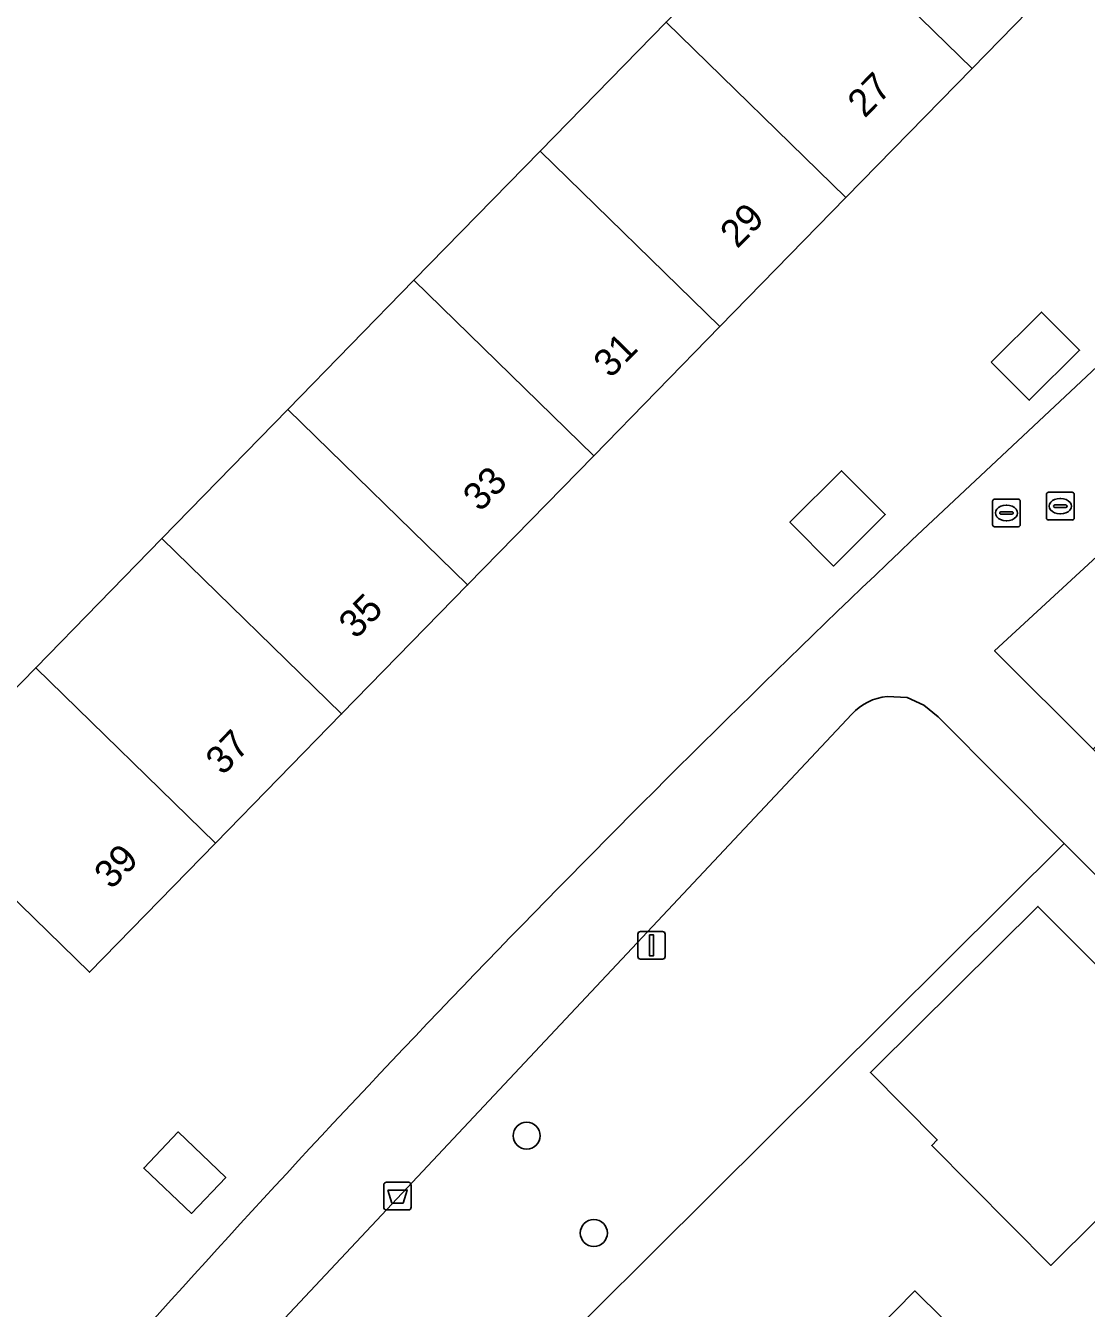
# Model space of a CAD drawing. Extents: x 159039 to 160102, y 381214 to 382524.
# Drawn here: x 159551.74 to 159590.08, y 381905.02 to 381951.39 of the extents above; entities that cross this region are included whole.
import ezdxf

# ---------------------------------------------------------------- set-up
doc = ezdxf.new("R2010")
doc.units = 0
for name, color, linetype in [('IMGEO_Afvalbak', 7, 'Continuous'), ('IMGEO_Boom', 7, 'Continuous'), ('IMGEO_Erf', 7, 'Continuous'), ('IMGEO_Groenvoorziening', 7, 'Continuous'), ('IMGEO_Lichtmast', 7, 'Continuous'), ('IMGEO_Pand', 7, 'Continuous'), ('IMGEO_Pand_nummerreeks', 7, 'Continuous'), ('IMGEO_Rioolput', 7, 'Continuous'), ('IMGEO_Voetpad_gesloten', 7, 'Continuous')]:
    doc.layers.add(name, color=color, linetype=linetype)

msp = doc.modelspace()

# ---------------------------------------------------------------- linework, layer by layer
at = {"layer": 'IMGEO_Afvalbak'}
for p, q in [((159564.684, 381908.677), (159564.684, 381909.477)), ((159564.684, 381909.477), (159564.684, 381908.677)), ((159564.784, 381909.577), (159565.574, 381909.577)), ((159565.574, 381909.577), (159564.784, 381909.577)), ((159565.674, 381909.477), (159565.674, 381908.677)), ((159565.674, 381908.677), (159565.674, 381909.477)), ((159565.574, 381908.577), (159564.784, 381908.577)), ((159564.784, 381908.577), (159565.574, 381908.577))]:
    msp.add_line(p, q, dxfattribs=at)
msp.add_lwpolyline([(159564.827, 381909.291), (159565.531, 381909.291), (159565.382, 381908.821), (159564.976, 381908.821), (159564.827, 381909.291)], dxfattribs=at)
for centre, start, end in [((159564.784, 381909.477), 90, 180), ((159564.784, 381909.477), 90, 180), ((159565.574, 381909.477), 0, 90), ((159565.574, 381909.477), 360, 90), ((159564.784, 381908.677), 180, 270), ((159564.784, 381908.677), 180, 270), ((159565.574, 381908.677), 270, 0), ((159565.574, 381908.677), 270, 0)]:
    msp.add_arc(centre, 0.1, start, end, dxfattribs=at)
at = {"layer": 'IMGEO_Boom'}
for centre in [(159569.85, 381911.259), (159572.276, 381907.741)]:
    msp.add_circle(centre, 0.489, dxfattribs=at)
at = {"layer": 'IMGEO_Erf'}
for points in [[(159552.103, 381928.181), (159556.66, 381932.849), (159561.218, 381937.517), (159565.775, 381942.186), (159570.333, 381946.854), (159574.89, 381951.522), (159579.448, 381956.191), (159584.005, 381960.859), (159588.563, 381965.527), (159595.06, 381959.185), (159590.502, 381954.516), (159585.945, 381949.848), (159581.387, 381945.18), (159576.83, 381940.511), (159572.272, 381935.843), (159567.715, 381931.175), (159563.157, 381926.506), (159558.6, 381921.838), (159554.042, 381917.17), (159547.545, 381923.512)], [(159586.643, 381939.226), (159588.46, 381941.035), (159589.831, 381939.658), (159588.014, 381937.848)], [(159581.23, 381935.298), (159582.808, 381933.713), (159580.943, 381931.855), (159579.364, 381933.441)], [(159558.97, 381909.754), (159557.729, 381908.451), (159556.006, 381910.091), (159557.248, 381911.394)]]:
    msp.add_lwpolyline(points, close=True, dxfattribs=at)
for points in [[(159583.771, 381932.786), (159601.745, 381949.641)], [(159594.957, 381904.223), (159592.168, 381907.035), (159591.896, 381906.765), (159590.456, 381908.217), (159588.794, 381906.568), (159584.49, 381910.909), (159584.689, 381911.107), (159582.271, 381913.545), (159582.443, 381913.716), (159588.327, 381919.552), (159590.716, 381917.143), (159592.334, 381918.748), (159591.675, 381919.41), (159589.278, 381921.821), (159568, 381900.661)], [(159581.042, 381902.767), (159583.883, 381905.648), (159585.895, 381903.663)]]:
    msp.add_lwpolyline(points, dxfattribs=at)
msp.add_arc((159921.227, 381577.024), 490.35, 133.4873, 138.11359, dxfattribs=at)
at = {"layer": 'IMGEO_Groenvoorziening'}
for points in [[(159593.697, 381935.194), (159586.761, 381928.784), (159590.323, 381925.237), (159593.488, 381928.185), (159594.892, 381929.492), (159596.287, 381930.792), (159598.959, 381933.286), (159598.587, 381933.725), (159597.779, 381934.689), (159596.924, 381935.665), (159596.298, 381936.025), (159595.42, 381936.047)], [(159589.278, 381921.821), (159584.722, 381926.403), (159584.208, 381926.829), (159583.598, 381927.101), (159582.882, 381927.144)], [(159581.598, 381926.497), (159557.594, 381900.919), (159552.152, 381895.12)], [(159552.149, 381892.812), (159552.683, 381892.262), (159553.596, 381891.321), (159556.129, 381888.714), (159556.377, 381888.459), (159557.12, 381889.181), (159558.473, 381890.495), (159558.1, 381890.869), (159563.471, 381896.127), (159568, 381900.661), (159589.278, 381921.821)]]:
    msp.add_lwpolyline(points, dxfattribs=at)
msp.add_arc((159583.101, 381925.112), 2.044, 96.1523, 137.3343, dxfattribs=at)
at = {"layer": 'IMGEO_Lichtmast'}
for p, q in [((159573.966, 381918.643), (159574.756, 381918.643)), ((159574.756, 381918.643), (159573.966, 381918.643)), ((159573.866, 381917.743), (159573.866, 381918.543)), ((159573.866, 381918.543), (159573.866, 381917.743)), ((159574.856, 381918.543), (159574.856, 381917.743)), ((159574.856, 381917.743), (159574.856, 381918.543)), ((159574.756, 381917.643), (159573.966, 381917.643)), ((159573.966, 381917.643), (159574.756, 381917.643))]:
    msp.add_line(p, q, dxfattribs=at)
msp.add_lwpolyline([(159574.286, 381918.518), (159574.436, 381918.518), (159574.436, 381917.768), (159574.286, 381917.768), (159574.286, 381918.518)], dxfattribs=at)
for centre, start, end in [((159573.966, 381918.543), 90, 180), ((159573.966, 381918.543), 90, 180), ((159574.756, 381918.543), 0, 90), ((159574.756, 381918.543), 360, 90), ((159573.966, 381917.743), 180, 270), ((159573.966, 381917.743), 180, 270), ((159574.756, 381917.743), 270, 0), ((159574.756, 381917.743), 270, 0)]:
    msp.add_arc(centre, 0.1, start, end, dxfattribs=at)
at = {"layer": 'IMGEO_Pand'}
for points in [[(159584.005, 381960.859), (159579.448, 381956.191), (159585.945, 381949.848), (159590.502, 381954.516)], [(159579.448, 381956.191), (159574.89, 381951.522), (159581.387, 381945.18), (159585.945, 381949.848)], [(159574.89, 381951.522), (159570.333, 381946.854), (159576.83, 381940.511), (159581.387, 381945.18)], [(159570.333, 381946.854), (159565.775, 381942.186), (159572.272, 381935.843), (159576.83, 381940.511)], [(159565.775, 381942.186), (159561.218, 381937.517), (159567.715, 381931.175), (159572.272, 381935.843)], [(159586.643, 381939.226), (159588.014, 381937.848), (159589.831, 381939.658), (159588.46, 381941.035)], [(159561.218, 381937.517), (159556.66, 381932.849), (159563.157, 381926.506), (159567.715, 381931.175)], [(159580.943, 381931.855), (159582.808, 381933.713), (159581.23, 381935.298), (159579.364, 381933.441)], [(159556.66, 381932.849), (159552.103, 381928.181), (159558.6, 381921.838), (159563.157, 381926.506)], [(159552.103, 381928.181), (159547.545, 381923.512), (159554.042, 381917.17), (159558.6, 381921.838)], [(159596.783, 381914.492), (159592.449, 381918.862), (159592.334, 381918.748), (159590.716, 381917.143), (159588.327, 381919.552), (159582.443, 381913.716), (159582.271, 381913.545), (159584.689, 381911.107), (159584.49, 381910.909), (159588.794, 381906.568), (159590.456, 381908.217)], [(159557.729, 381908.451), (159558.97, 381909.754), (159557.248, 381911.394), (159556.006, 381910.091)], [(159585.895, 381903.663), (159583.883, 381905.648), (159581.042, 381902.767), (159582.999, 381900.793), (159585.807, 381903.575)]]:
    msp.add_lwpolyline(points, close=True, dxfattribs=at)
at = {"layer": 'IMGEO_Rioolput'}
for p, q in [((159588.636, 381933.594), (159588.636, 381934.446)), ((159588.711, 381934.52), (159589.563, 381934.52)), ((159589.637, 381934.446), (159589.637, 381933.594)), ((159586.688, 381933.347), (159586.688, 381934.199)), ((159586.763, 381934.273), (159587.615, 381934.273)), ((159587.176, 381934.053), (159587.201, 381934.053)), ((159587.689, 381934.199), (159587.689, 381933.347)), ((159588.895, 381934.014), (159588.895, 381934.026)), ((159589.333, 381933.977), (159588.935, 381933.977)), ((159588.938, 381934.063), (159589.336, 381934.063)), ((159589.124, 381934.3), (159589.149, 381934.3)), ((159589.379, 381934.026), (159589.379, 381934.014)), ((159586.947, 381933.767), (159586.947, 381933.779)), ((159587.385, 381933.73), (159586.987, 381933.73)), ((159586.99, 381933.816), (159587.388, 381933.816)), ((159587.199, 381933.493), (159587.174, 381933.493)), ((159587.431, 381933.779), (159587.431, 381933.767)), ((159589.563, 381933.52), (159588.711, 381933.52)), ((159589.147, 381933.74), (159589.122, 381933.74)), ((159587.615, 381933.273), (159586.763, 381933.273))]:
    msp.add_line(p, q, dxfattribs=at)
for points in [[(159588.636, 381933.594), (159588.636, 381934.446)], [(159588.711, 381934.52), (159589.563, 381934.52)], [(159589.637, 381934.446), (159589.637, 381933.594)], [(159586.688, 381933.347), (159586.688, 381934.199)], [(159586.763, 381934.273), (159587.615, 381934.273)], [(159587.689, 381934.199), (159587.689, 381933.347)], [(159589.563, 381933.52), (159588.711, 381933.52)], [(159587.615, 381933.273), (159586.763, 381933.273)]]:
    msp.add_lwpolyline(points, dxfattribs=at)
for centre, radius, start, end in [((159588.713, 381934.444), 0.0765, 91.552, 178.448), ((159588.713, 381934.444), 0.0765, 91.552, 178.448), ((159589.561, 381934.444), 0.0765, 1.552, 88.448), ((159589.561, 381934.444), 0.0765, 1.552, 88.448), ((159586.765, 381934.197), 0.0765, 91.552, 178.448), ((159586.765, 381934.197), 0.0765, 91.552, 178.448), ((159587.613, 381934.197), 0.0765, 1.552, 88.448), ((159587.613, 381934.197), 0.0765, 1.552, 88.448), ((159588.935, 381934.023), 0.0403, 85.8775, 175.7526), ((159588.932, 381934.013), 0.0366, 178.938, 274.7102), ((159589.336, 381934.02), 0.043, 264.8664, 352.4533), ((159589.34, 381934.025), 0.0386, 1.7309, 96.639), ((159586.987, 381933.776), 0.0403, 85.8775, 175.7526), ((159586.984, 381933.766), 0.0366, 178.938, 274.7102), ((159587.388, 381933.773), 0.043, 264.8664, 352.4533), ((159587.392, 381933.778), 0.0386, 1.7309, 96.639), ((159588.713, 381933.596), 0.0765, 181.552, 268.448), ((159588.713, 381933.596), 0.0765, 181.552, 268.448), ((159589.561, 381933.596), 0.0765, 271.552, 358.448), ((159589.561, 381933.596), 0.0765, 271.552, 358.448), ((159586.765, 381933.349), 0.0765, 181.552, 268.448), ((159586.765, 381933.349), 0.0765, 181.552, 268.448), ((159587.613, 381933.349), 0.0765, 271.552, 358.448), ((159587.613, 381933.349), 0.0765, 271.552, 358.448)]:
    msp.add_arc(centre, radius, start, end, dxfattribs=at)
for centre, major_axis, ratio, start_param, end_param in [((159587.175, 381933.773), (-0.387, 0.002), 0.722429, 4.712389, 7.853982), ((159587.2, 381933.773), (-0.39, 0.002), 0.717154, 1.570796, 4.712389), ((159589.123, 381934.02), (-0.387, 0.002), 0.722429, 4.712389, 7.853982), ((159589.148, 381934.02), (-0.39, 0.002), 0.717154, 1.570796, 4.712389)]:
    msp.add_ellipse(centre, major_axis=major_axis, ratio=ratio, start_param=start_param, end_param=end_param, dxfattribs=at)
at = {"layer": 'IMGEO_Voetpad_gesloten'}
for points in [[(159715.546, 382044.267), (159685.528, 382020.709), (159683.889, 382019.768), (159683.055, 382019.113), (159680.789, 382017.29), (159674.755, 382012.434), (159670.146, 382008.725), (159664.309, 382004.099), (159664.09, 382004.24), (159659.089, 382000), (159657.794, 381998.953), (159620.126, 381966.384), (159617.102, 381963.667), (159601.745, 381949.641), (159583.771, 381932.786)], [(159582.882, 381927.144), (159583.598, 381927.101), (159584.208, 381926.829), (159584.722, 381926.403), (159589.278, 381921.821), (159591.675, 381919.41), (159593.905, 381921.67), (159590.323, 381925.237), (159586.761, 381928.784), (159593.697, 381935.194)], [(159556.176, 381904.409), (159555.113, 381903.219), (159557.594, 381900.919), (159581.598, 381926.497)]]:
    msp.add_lwpolyline(points, dxfattribs=at)
for centre, radius, start, end in [((159921.227, 381577.024), 490.35, 133.4873, 138.11359), ((159583.101, 381925.112), 2.044, 96.1523, 137.3343)]:
    msp.add_arc(centre, radius, start, end, dxfattribs=at)

# ---------------------------------------------------------------- texts
at = {"layer": 'IMGEO_Pand_nummerreeks'}
for s, rotation, p in [('27', 45.6877, (159582.065, 381948.02)), ('29', 45.6934, (159577.46, 381943.303)), ('31', 45.6877, (159572.882, 381938.614)), ('33', 45.6877, (159568.166, 381933.783)), ('35', 45.6877, (159563.675, 381929.183)), ('37', 45.6877, (159558.865, 381924.256)), ('39', 45.6819, (159554.838, 381920.132))]:
    msp.add_text(s, height=1, rotation=rotation, dxfattribs=at).set_placement(p)

doc.saveas('drawing.dxf')
